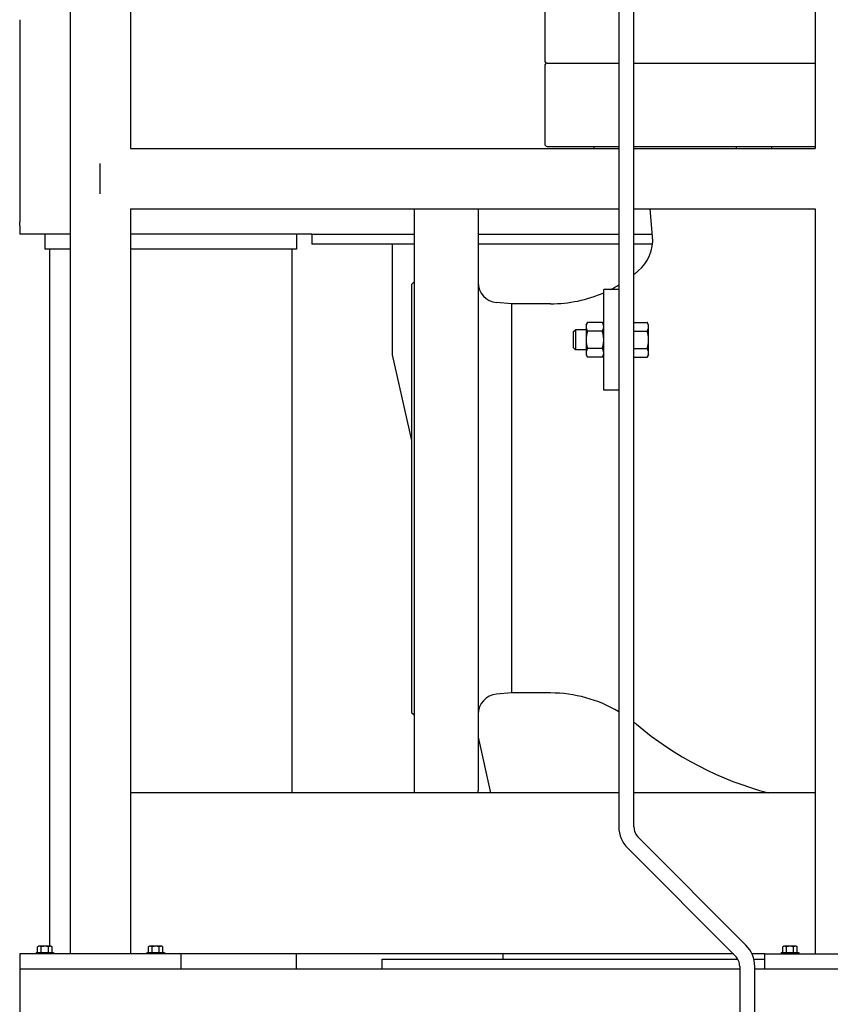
# Model space of a CAD drawing. Header units: inches. Extents: x 18 to 846, y -44 to 561.
# Tile 542 of 637: x 675 to 695, y 256 to 280. Entities that reach past the tile are written whole.
import ezdxf

# ---------------------------------------------------------------- set-up
doc = ezdxf.new("R2010")
doc.units = ezdxf.units.IN
doc.header["$LTSCALE"] = 24
doc.header["$MEASUREMENT"] = 0
doc.layers.add('Visible (ANSI)', color=7, linetype='Continuous', lineweight=30)

msp = doc.modelspace()

# ---------------------------------------------------------------- linework, layer by layer
at = {"layer": 'Visible (ANSI)'}
for p, q in [((689.48618, 294.4565), (689.48618, 260.36183)), ((689.86118, 260.36183), (689.86118, 294.4565)), ((675.86118, 292.9565), (675.86118, 257.2065)), ((677.36118, 292.9565), (677.36118, 277.2065)), ((694.36118, 292.9565), (694.36118, 277.2065)), ((687.64618, 281.3315), (687.64618, 279.39)), ((674.61118, 280.40555), (674.61118, 275.75745)), ((687.64618, 279.264), (687.64618, 277.3225)), ((687.70918, 279.327), (689.48618, 279.327)), ((687.70918, 279.327), (689.48618, 279.327)), ((689.86118, 279.327), (694.36118, 279.327)), ((689.86118, 279.327), (694.36118, 279.327)), ((687.70918, 277.2595), (689.48618, 277.2595)), ((688.86418, 277.2595), (688.86418, 277.2065)), ((689.86118, 277.2595), (694.36118, 277.2595)), ((692.40262, 277.2595), (692.40262, 277.2065)), ((693.27762, 277.2595), (693.27762, 277.2065)), ((677.36118, 277.2065), (689.48618, 277.2065)), ((689.86118, 277.2065), (694.36118, 277.2065)), ((676.61118, 276.0815), (676.61118, 276.8315)), ((674.61118, 275.75745), (674.61118, 275.45473)), ((677.36118, 275.7065), (677.36118, 257.2065)), ((677.36118, 275.7065), (689.48618, 275.7065)), ((684.40118, 275.7065), (684.40118, 261.2065)), ((685.99218, 275.7065), (685.99218, 261.269)), ((689.86118, 275.7065), (694.36118, 275.7065)), ((690.32295, 275.02187), (690.26305, 275.7065)), ((694.36118, 275.7065), (694.36118, 257.2065)), ((674.61118, 275.45473), (674.61118, 275.38442)), ((674.61118, 275.28855), (674.61118, 275.38442)), ((674.61118, 275.28855), (674.61118, 275.0815)), ((675.23618, 275.0815), (674.61118, 275.0815)), ((675.23618, 275.0815), (675.23618, 274.7065)), ((675.86118, 275.0815), (675.23618, 275.0815)), ((681.48618, 275.0815), (677.36118, 275.0815)), ((681.86118, 275.0815), (681.48618, 275.0815)), ((681.48618, 275.0815), (681.48618, 274.7065)), ((681.86118, 275.0815), (681.86118, 274.8315)), ((681.86118, 275.0815), (684.40118, 275.0815)), ((685.99218, 275.0815), (689.48618, 275.0815)), ((689.86118, 275.0815), (690.31774, 275.0815)), ((684.40118, 274.8315), (681.86118, 274.8315)), ((683.86118, 274.8315), (683.86118, 272.0815)), ((689.48618, 274.8315), (685.99218, 274.8315)), ((690.32142, 274.8315), (689.86118, 274.8315)), ((675.86118, 274.7065), (675.23618, 274.7065)), ((675.35118, 274.7065), (675.35118, 257.4005)), ((681.48618, 274.7065), (677.36118, 274.7065)), ((681.37118, 274.7065), (681.37118, 261.2065)), ((684.33818, 273.834), (684.40118, 273.897)), ((684.33818, 273.834), (684.33818, 263.204)), ((689.48618, 273.7065), (689.11118, 273.7065)), ((689.11118, 271.2065), (689.11118, 273.7065)), ((686.81918, 273.35082), (686.44861, 273.38324)), ((686.81918, 273.35082), (686.81918, 263.68718)), ((687.7907, 273.35082), (686.81918, 273.35082)), ((688.67318, 272.8315), (688.70668, 272.88951)), ((689.07769, 272.88951), (688.70668, 272.88951)), ((689.11118, 272.8315), (689.07769, 272.88951)), ((689.86119, 272.78126), (689.86119, 272.88951)), ((689.86119, 272.88951), (690.1917, 272.88951)), ((690.22519, 272.8315), (690.1917, 272.88951)), ((688.36118, 272.65931), (688.40696, 272.7065)), ((688.36118, 272.25369), (688.36118, 272.65931)), ((688.40696, 272.7065), (688.40696, 272.2065)), ((688.67318, 272.7065), (688.40696, 272.7065)), ((688.67318, 272.8315), (688.67318, 272.78126)), ((688.67318, 272.78126), (688.67318, 272.4565)), ((689.07769, 272.67301), (688.70668, 272.67301)), ((689.86119, 272.8315), (689.86118, 272.8315)), ((689.86119, 272.67301), (689.86119, 272.78126)), ((689.86119, 272.67301), (690.1917, 272.67301)), ((689.86119, 272.4565), (689.86119, 272.67301)), ((690.22519, 272.78126), (690.22519, 272.8315)), ((690.22519, 272.4565), (690.22519, 272.78126)), ((688.67318, 272.4565), (688.67318, 272.13174)), ((689.86119, 272.24), (689.86119, 272.4565)), ((690.22519, 272.13174), (690.22519, 272.4565)), ((688.36118, 272.25369), (688.40696, 272.2065)), ((688.67318, 272.2065), (688.40696, 272.2065)), ((688.67318, 272.13174), (688.67318, 272.0815)), ((689.07769, 272.24), (688.70668, 272.24)), ((689.86119, 272.24), (690.1917, 272.24)), ((689.86119, 272.13174), (689.86119, 272.24)), ((689.86119, 272.02349), (689.86119, 272.13174)), ((690.22519, 272.0815), (690.22519, 272.13174)), ((683.86118, 272.0815), (684.33818, 269.95668)), ((688.67318, 272.0815), (688.70668, 272.02349)), ((689.07769, 272.02349), (688.70668, 272.02349)), ((689.11118, 272.0815), (689.07769, 272.02349)), ((689.86119, 272.0815), (689.86118, 272.0815)), ((689.86119, 272.02349), (690.1917, 272.02349)), ((690.22519, 272.0815), (690.1917, 272.02349)), ((689.48618, 271.2065), (689.11118, 271.2065)), ((686.81918, 263.68718), (686.44861, 263.65476)), ((687.7907, 263.68718), (686.81918, 263.68718)), ((684.33818, 263.204), (684.40118, 263.141)), ((685.99218, 262.58887), (686.30251, 261.2065)), ((689.48618, 261.2065), (677.36118, 261.2065)), ((694.36118, 261.2065), (689.86118, 261.2065)), ((692.64152, 257.42617), (689.97102, 260.09667)), ((689.70585, 259.8315), (692.37635, 257.16101)), ((674.61118, 257.2065), (674.61118, 256.8315)), ((678.61118, 257.2065), (674.61118, 257.2065)), ((675.02018, 257.2455), (675.45218, 257.2455)), ((675.02018, 257.2455), (675.02018, 257.2065)), ((675.05605, 257.2455), (675.05605, 257.38128)), ((675.10108, 257.4005), (675.08018, 257.4005)), ((675.23618, 257.4005), (675.10108, 257.4005)), ((675.14612, 257.2455), (675.14612, 257.38128)), ((675.37128, 257.4005), (675.23618, 257.4005)), ((675.32625, 257.2455), (675.32625, 257.38128)), ((675.39218, 257.4005), (675.37128, 257.4005)), ((675.41632, 257.2455), (675.41632, 257.38128)), ((675.45218, 257.2455), (675.45218, 257.2065)), ((677.77018, 257.2455), (678.20218, 257.2455)), ((677.77018, 257.2455), (677.77018, 257.2065)), ((677.80605, 257.2455), (677.80605, 257.38128)), ((677.85108, 257.4005), (677.83018, 257.4005)), ((677.98618, 257.4005), (677.85108, 257.4005)), ((677.89612, 257.2455), (677.89612, 257.38128)), ((678.12128, 257.4005), (677.98618, 257.4005)), ((678.07625, 257.2455), (678.07625, 257.38128)), ((678.14218, 257.4005), (678.12128, 257.4005)), ((678.16632, 257.2455), (678.16632, 257.38128)), ((678.20218, 257.2455), (678.20218, 257.2065)), ((692.33085, 257.2065), (678.61118, 257.2065)), ((678.61118, 257.2065), (678.61118, 256.8315)), ((681.48618, 256.8315), (681.48618, 257.2065)), ((686.61118, 257.0815), (686.61118, 257.2065)), ((693.11118, 257.2065), (692.79382, 257.2065)), ((693.11118, 257.2065), (697.11118, 257.2065)), ((693.11118, 256.8315), (693.11118, 257.2065)), ((693.52018, 257.2455), (693.95218, 257.2455)), ((693.52018, 257.2455), (693.52018, 257.2065)), ((693.55605, 257.2455), (693.55605, 257.38128)), ((693.60108, 257.4005), (693.58018, 257.4005)), ((693.73618, 257.4005), (693.60108, 257.4005)), ((693.64612, 257.2455), (693.64612, 257.38128)), ((693.87128, 257.4005), (693.73618, 257.4005)), ((693.82625, 257.2455), (693.82625, 257.38128)), ((693.89218, 257.4005), (693.87128, 257.4005)), ((693.91632, 257.2455), (693.91632, 257.38128)), ((693.95218, 257.2455), (693.95218, 257.2065)), ((683.61118, 257.0815), (692.437, 257.0815)), ((683.61118, 256.8315), (683.61118, 257.0815)), ((692.83784, 257.0815), (693.11118, 257.0815)), ((674.61118, 256.8315), (674.61118, 186.82051)), ((692.48618, 256.8315), (674.61118, 256.8315)), ((692.48618, 256.89584), (692.48618, 229.7065)), ((692.86118, 229.7065), (692.86118, 256.89584)), ((710.86118, 256.8315), (692.86118, 256.8315))]:
    msp.add_line(p, q, dxfattribs=at)
for centre, radius, start, end in [((687.70918, 279.39), 0.063, 180, 270), ((687.70918, 279.264), 0.063, 90, 180), ((687.70918, 277.3225), 0.063, 180, 270), ((689.32676, 274.93471), 1, 309.711297, 5), ((687.7907, 276.65882), 3.308, 308.748412, 310.102697), ((695.34218, 267.692), 8.415, 129.711297, 130.102697), ((686.49218, 273.88134), 0.5, 180, 265), ((687.7907, 276.65882), 3.308, 270, 293.526849), ((687.7907, 276.65882), 3.308, 296.813661, 300.833187), ((686.49218, 263.15667), 0.5, 95, 180), ((687.7907, 260.37918), 3.308, 59.166813, 90), ((687.7907, 260.37918), 3.308, 49.897303, 51.251588), ((695.34218, 269.346), 8.415, 229.897303, 255.29844), ((685.74218, 261.269), 0.25, 345.522488, 0), ((690.23618, 260.36183), 0.75, 180, 225), ((690.23618, 260.36183), 0.375, 180, 225), ((675.23618, 257.17988), 0.2702, 125.26439, 131.810315), ((675.23618, 257.17988), 0.22062, 90, 114.094843), ((675.23618, 257.17988), 0.22062, 65.905157, 90), ((675.23618, 257.17988), 0.2702, 48.189685, 54.73561), ((677.98618, 257.17988), 0.2702, 125.26439, 131.810315), ((677.98618, 257.17988), 0.22062, 90, 114.094843), ((677.98618, 257.17988), 0.22062, 65.905157, 90), ((677.98618, 257.17988), 0.2702, 48.189685, 54.73561), ((692.11118, 256.89584), 0.75, 0, 45), ((693.73618, 257.17988), 0.2702, 125.26439, 131.810315), ((693.73618, 257.17988), 0.22062, 90, 114.094843), ((693.73618, 257.17988), 0.22062, 65.905157, 90), ((693.73618, 257.17988), 0.2702, 48.189685, 54.73561), ((692.11118, 256.89584), 0.375, 0, 45)]:
    msp.add_arc(centre, radius, start, end, dxfattribs=at)
for centre, start_param, end_param in [((675.10108, 257.17988), 0, 0.42053434), ((675.10108, 257.17988), 5.86265097, 6.28318531), ((675.37128, 257.17988), 0, 0.42053434), ((675.37128, 257.17988), 5.86265097, 6.28318531), ((677.85108, 257.17988), 0, 0.42053434), ((677.85108, 257.17988), 5.86265097, 6.28318531), ((678.12128, 257.17988), 0, 0.42053434), ((678.12128, 257.17988), 5.86265097, 6.28318531), ((693.60108, 257.17988), 0, 0.42053434), ((693.60108, 257.17988), 5.86265097, 6.28318531), ((693.87128, 257.17988), 0, 0.42053434), ((693.87128, 257.17988), 5.86265097, 6.28318531)]:
    msp.add_ellipse(centre, major_axis=(0, 0.22062), ratio=0.5, start_param=start_param, end_param=end_param, dxfattribs=at)
for points in [[(688.70668, 272.88951), (688.67318, 272.8315), (688.67318, 272.78126)], [(689.11118, 272.78126), (689.11118, 272.8315), (689.07769, 272.88951)], [(690.22519, 272.78126), (690.22519, 272.8315), (690.1917, 272.88951)], [(688.67318, 272.78126), (688.67318, 272.73102), (688.70668, 272.67301)], [(688.70668, 272.67301), (688.67318, 272.55698), (688.67318, 272.4565)], [(689.07769, 272.67301), (689.11118, 272.73102), (689.11118, 272.78126)], [(689.11118, 272.4565), (689.11118, 272.55698), (689.07769, 272.67301)], [(690.1917, 272.67301), (690.22519, 272.73102), (690.22519, 272.78126)], [(690.22519, 272.4565), (690.22519, 272.55698), (690.1917, 272.67301)], [(688.67318, 272.4565), (688.67318, 272.35602), (688.70668, 272.24)], [(689.07769, 272.24), (689.11118, 272.35602), (689.11118, 272.4565)], [(690.1917, 272.24), (690.22519, 272.35602), (690.22519, 272.4565)], [(688.70668, 272.24), (688.67318, 272.18198), (688.67318, 272.13174)], [(688.67318, 272.13174), (688.67318, 272.0815), (688.70668, 272.02349)], [(689.11118, 272.13174), (689.11118, 272.18198), (689.07769, 272.24)], [(689.07769, 272.02349), (689.11118, 272.0815), (689.11118, 272.13174)], [(690.22519, 272.13174), (690.22519, 272.18198), (690.1917, 272.24)], [(690.1917, 272.02349), (690.22519, 272.0815), (690.22519, 272.13174)]]:
    msp.add_rational_spline(points, [1, 1.0379548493, 1], degree=2, dxfattribs=at)

doc.saveas('drawing.dxf')
